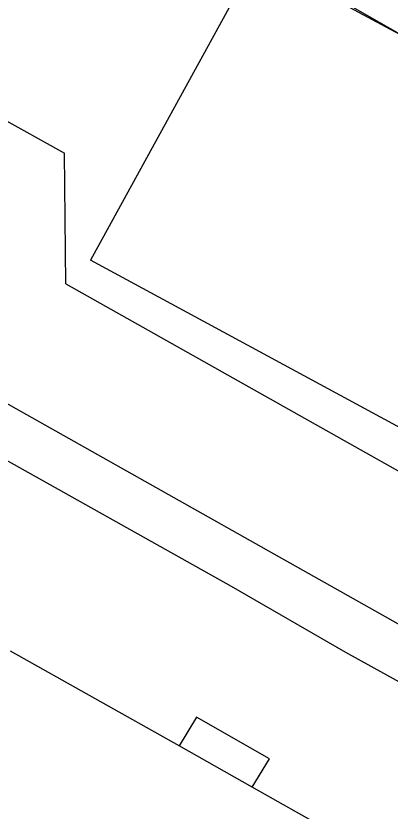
# Model space of a CAD drawing. Extents: x -528274 to -527531, y -1079304 to -1078580.
# Drawn here: x -527999.4 to -527982.75, y -1079048.1 to -1079012.73 of the extents above; entities that cross this region are included whole.
import ezdxf

# ---------------------------------------------------------------- set-up
doc = ezdxf.new("R2010")
doc.units = 0
doc.layers.add('g_budova', color=7, linetype='Continuous')
doc.layers.add('katastrální mapa', color=7, linetype='Continuous')

msp = doc.modelspace()

# ---------------------------------------------------------------- linework, layer by layer
at = {"layer": 'g_budova'}
msp.add_lwpolyline([(-527963.594, -1079023.692), (-527971.356, -1079019.34), (-527970.979, -1079018.66), (-527980.57, -1079013.6), (-527981.076, -1079014.246), (-527988.718, -1079009.863)], dxfattribs=at)
at = {"layer": 'katastrální mapa'}
for p, q in [((-527988.69, -1079010.11), (-527980.88, -1079014.33)), ((-527989.43, -1079011.47), (-527996.08, -1079023.6)), ((-528006.87, -1079013.45), (-527997.24, -1079018.84)), ((-528022.47, -1079017.22), (-527987.69, -1079036.79)), ((-527997.17, -1079024.65), (-527997.24, -1079018.84)), ((-527970.93, -1079037.21), (-527996.08, -1079023.6)), ((-527997.17, -1079024.65), (-527983.6, -1079032.29)), ((-528002.16, -1079031.19), (-527989.82, -1079038.1)), ((-527983.6, -1079032.29), (-527968.75, -1079040.59)), ((-527987.69, -1079036.79), (-527962.41, -1079051.03)), ((-527989.82, -1079038.1), (-527984.73, -1079041.03)), ((-527992.14, -1079045.2), (-527999.64, -1079040.98)), ((-527984.73, -1079041.03), (-527970.06, -1079049.2)), ((-527991.36, -1079043.93), (-527992.14, -1079045.2)), ((-527988.11, -1079045.78), (-527991.36, -1079043.93)), ((-527988.88, -1079047.04), (-527992.14, -1079045.2)), ((-527988.88, -1079047.04), (-527988.11, -1079045.78)), ((-527981.36, -1079051.27), (-527988.88, -1079047.04))]:
    msp.add_line(p, q, dxfattribs=at)

doc.saveas('drawing.dxf')
